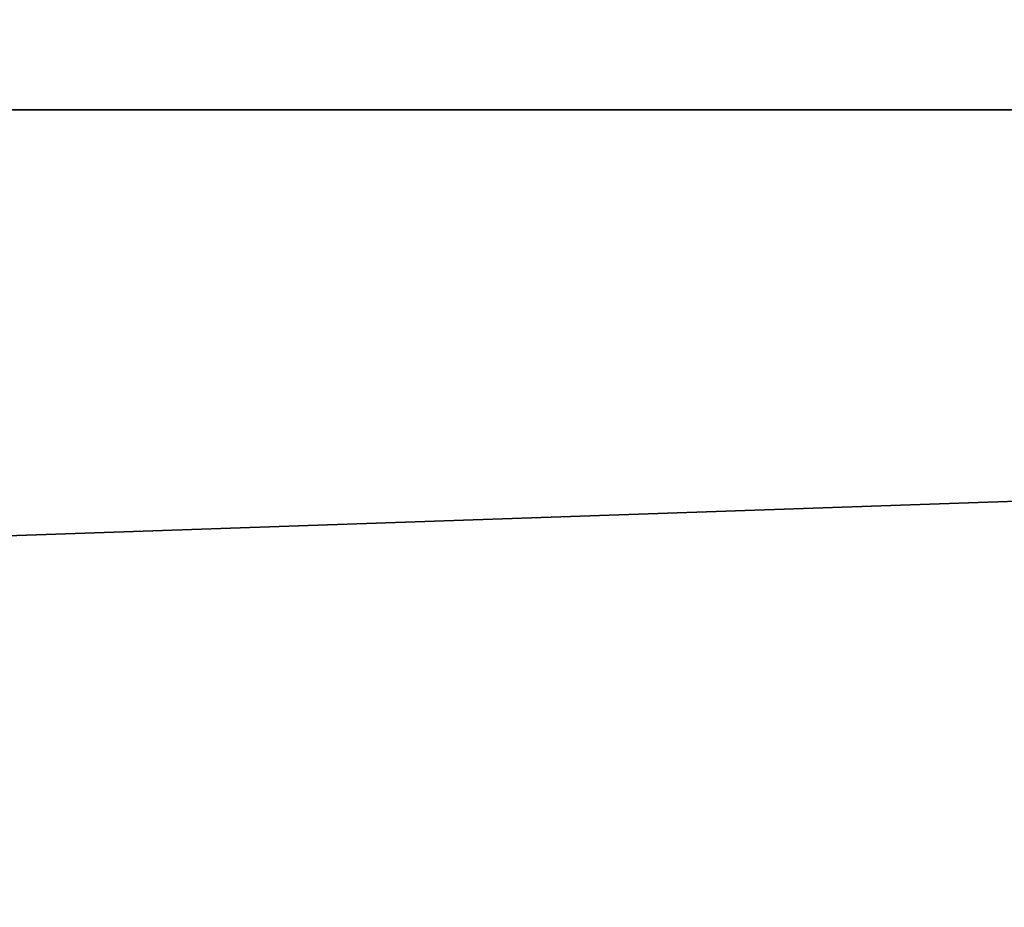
# Model space of a CAD drawing. Header units: millimetres. Extents: x -522 to 188, y -54 to 63.
# Tile 627 of 656: x -3.7952 to -3.7782, y -36.7847 to -36.7694. Entities that reach past the tile are written whole.
import ezdxf

# ---------------------------------------------------------------- set-up
doc = ezdxf.new("R2010")
doc.units = ezdxf.units.MM
doc.header["$LTSCALE"] = 65.185185
for name, color, linetype in [('1', 7, 'CONTINUOUS'), ('2', 7, 'CONTINUOUS'), ('8', 7, 'CONTINUOUS'), ('9', 7, 'CONTINUOUS')]:
    doc.layers.add(name, color=color, linetype=linetype)

msp = doc.modelspace()

# ---------------------------------------------------------------- linework, layer by layer
at = {"layer": '1', "color": 7, "linetype": 'CONTINUOUS'}
for points in [[(-4.178775, -36.8, -12.310068), (-3.364648, 23, -12.557036), (-3.364709, -36.8, -12.557017), (-4.178775, -36.8, -12.310068)], [(-4.178713, 23, -12.310092), (-3.364648, 23, -12.557036), (-4.178775, -36.8, -12.310068), (-4.178713, 23, -12.310092)]]:
    msp.add_3dface(points, dxfattribs=at)
at = {"layer": '2', "color": 7, "linetype": 'CONTINUOUS'}
for points in [[(-3.364709, -36.8, 12.557017), (-4.178713, 23, 12.310092), (-4.178775, -36.8, 12.310068), (-3.364709, -36.8, 12.557017)], [(-3.364648, 23, 12.557036), (-4.178713, 23, 12.310092), (-3.364709, -36.8, 12.557017), (-3.364648, 23, 12.557036)]]:
    msp.add_3dface(points, dxfattribs=at)
at = {"layer": '8', "color": 3, "linetype": 'CONTINUOUS'}
for points in [[(-3.617747, -36.734931, -10.657538), (-4.262876, -36.770913, -10.291494), (-4.307037, -36.734931, -10.398108), (-3.617747, -36.734931, -10.657538)], [(-3.580653, -36.770913, -10.548265), (-4.262876, -36.770913, -10.291494), (-3.617747, -36.734931, -10.657538), (-3.580653, -36.770913, -10.548265)], [(-3.580653, -36.770913, -10.548265), (-4.217377, -36.792709, -10.181648), (-4.262876, -36.770913, -10.291494), (-3.580653, -36.770913, -10.548265)], [(-3.542435, -36.792709, -10.435678), (-4.217377, -36.792709, -10.181648), (-3.580653, -36.770913, -10.548265), (-3.542435, -36.792709, -10.435678)]]:
    msp.add_3dface(points, dxfattribs=at)
at = {"layer": '9', "color": 3, "linetype": 'CONTINUOUS'}
for points in [[(-4.262876, -36.770913, 10.291494), (-3.580653, -36.770913, 10.548265), (-4.307037, -36.734931, 10.398108), (-4.262876, -36.770913, 10.291494)], [(-4.307037, -36.734931, 10.398108), (-3.580653, -36.770913, 10.548265), (-3.617747, -36.734931, 10.657538), (-4.307037, -36.734931, 10.398108)], [(-4.217377, -36.792709, 10.181648), (-3.542435, -36.792709, 10.435678), (-4.262876, -36.770913, 10.291494), (-4.217377, -36.792709, 10.181648)], [(-4.262876, -36.770913, 10.291494), (-3.542435, -36.792709, 10.435678), (-3.580653, -36.770913, 10.548265), (-4.262876, -36.770913, 10.291494)]]:
    msp.add_3dface(points, dxfattribs=at)

doc.saveas('drawing.dxf')
